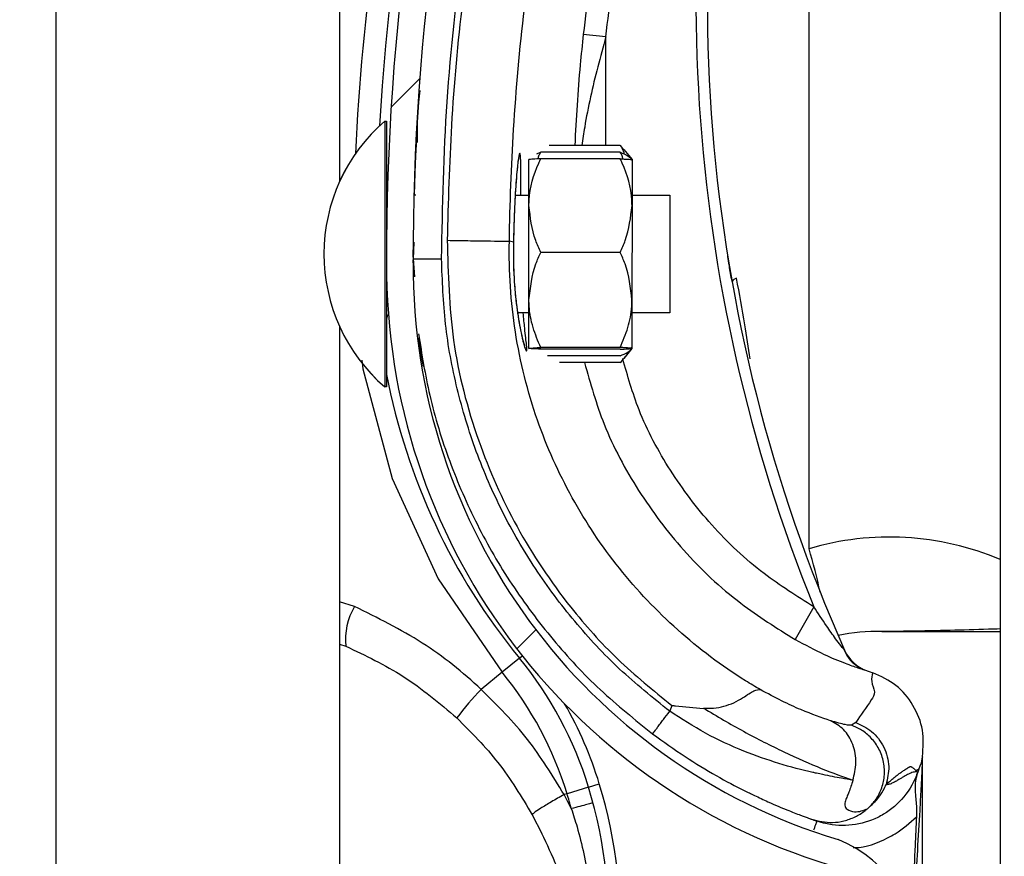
# Model space of a CAD drawing. Header units: inches. Extents: x 170 to 284, y 215 to 248.
# Tile 827 of 1056: x 235.429 to 235.5183, y 223.8136 to 223.8895. Entities that reach past the tile are written whole.
import ezdxf

# ---------------------------------------------------------------- set-up
doc = ezdxf.new("R2010")
doc.units = ezdxf.units.IN
doc.header["$LTSCALE"] = 0.25
doc.header["$MEASUREMENT"] = 0
doc.layers.add('ANNOTATIONS', color=1, linetype='Continuous')
doc.layers.add('RH TOP OF HOOD', color=7, linetype='Continuous')
doc.styles.add('ARIAL', font='arial.ttf', dxfattribs={"height": 0.09375})
doc.dimstyles.new('STANDARD$0', dxfattribs={"dimtxt": 0.09375, "dimasz": 0.09375, "dimexe": 0.03125, "dimexo": 0.046875, "dimgap": 0.09, "dimtad": 0, "dimtih": 1, "dimtoh": 1, "dimdec": 4, "dimzin": 0, "dimdsep": 46, "dimtxsty": 'ARIAL', "dimcen": 0.09, "dimadec": 0, "dimazin": 0, "dimtfac": 1, "dimtdec": 4, "dimtofl": 0, "dimtmove": 0, "dimatfit": 1, "dimfxl": 1, "dimtolj": 1, "dimtzin": 0, "dimarcsym": 0})

# ---------------------------------------------------------------- blocks, each defined once
blk = doc.blocks.new('*D112')
at = {"layer": 'ANNOTATIONS', "color": 0, "lineweight": -2, "transparency": 16777216}
for p, q in [((235.475871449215, 224.1544254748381), (236.9163148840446, 224.1544254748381)), ((236.8850648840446, 224.0606754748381), (236.8850648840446, 222.3404997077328)), ((236.8850648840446, 220.1854637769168), (236.8850648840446, 221.9056395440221)), ((236.1545398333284, 220.0917137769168), (236.9163148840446, 220.0917137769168))]:
    blk.add_line(p, q, dxfattribs=at)
at = {"layer": 'ANNOTATIONS', "color": 0, "transparency": 16777216}
for points in [[(236.8694398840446, 224.0606754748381), (236.9006898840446, 224.0606754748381), (236.8850648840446, 224.1544254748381)], [(236.8694398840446, 220.1854637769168), (236.9006898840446, 220.1854637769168), (236.8850648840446, 220.0917137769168)]]:
    blk.add_solid(points, dxfattribs=at)
at = {"layer": 'defpoints', "color": 0, "transparency": 16777216}
for p in [(235.428996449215, 224.1544254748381), (236.1076648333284, 220.0917137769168), (236.8850648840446, 220.0917137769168)]:
    blk.add_point(p, dxfattribs=at)
at = {"layer": 'ANNOTATIONS', "color": 0, "transparency": 16777216, "insert": (236.8850648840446, 222.1230696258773), "char_height": 0.09375, "attachment_point": 5, "style": 'ARIAL'}
blk.add_mtext('\\A1;OPENING\\PHEIGHT', dxfattribs=at)

msp = doc.modelspace()

# ---------------------------------------------------------------- hatches: boundary and pattern name
at = {"layer": 'RH TOP OF HOOD'}
h = msp.add_hatch(dxfattribs=at)
h.set_pattern_fill('ANSI31', color=256, scale=0.34241245, angle=2.8e-322, style=0)
h.set_pattern_definition([(45, (225.4196035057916, 218.4993357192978), (-0.03026527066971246, 0.03026527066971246), [])])
edge = h.paths.add_edge_path(flags=0)
edge.add_arc((235.4928707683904, 223.7770340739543), 0.001712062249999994, 450.0000000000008, 472.2104203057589)
edge.add_line((235.4922235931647, 223.7786191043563), (235.4913110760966, 223.780853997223))
edge.add_arc((235.4928707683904, 223.7770340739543), 0.004126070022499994, 450, 472.2104203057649, ccw=False)
edge.add_arc((235.4928707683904, 223.7681313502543), 0.01302879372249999, 401.47616737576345, 450, ccw=False)
edge.add_arc((235.4886248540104, 223.7649811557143), 0.01830194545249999, 359.9999999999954, 400.0613730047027, ccw=False)
edge.add_arc((235.4951649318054, 223.7649811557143), 0.01176186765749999, 292.14085769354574, 360, ccw=False)
edge.add_arc((235.4928707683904, 223.7682340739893), 0.01566536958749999, 235.25706803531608, 295.43079980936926, ccw=False)
edge.add_arc((235.4981096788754, 223.7763492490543), 0.02532140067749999, 212.8542481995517, 235.980933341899, ccw=False)
edge.add_arc((235.4899602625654, 223.7699803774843), 0.01504902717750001, 172.1557183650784, 209.3146496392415, ccw=False)
edge.add_arc((235.5023898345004, 223.7686449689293), 0.02754708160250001, 453.30850314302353, 532.9325737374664, ccw=False)
edge.add_arc((235.4991369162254, 223.8047352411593), 0.008748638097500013, 280.9586189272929, 427.9414322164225)
edge.add_arc((235.5189966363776, 223.8670885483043), 0.05672062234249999, 179.5706357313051, 253.00989973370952, ccw=False)
edge.add_arc((235.6773283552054, 223.8682869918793), 0.2150521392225, 163.4260275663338, 180.2060536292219, ccw=False)
edge.add_arc((235.4985548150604, 223.9204364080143), 0.02884824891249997, 465.1588434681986, 521.4137567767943, ccw=False)
edge.add_arc((235.4812287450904, 223.9749827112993), 0.0284373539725, 290.1205938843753, 343.7190675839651)
edge.add_arc((235.4940692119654, 223.9708052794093), 0.01494630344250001, 345.2914408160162, 400.5471921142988)
edge.add_arc((235.4906450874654, 223.9689904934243), 0.0187470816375, 397.9578745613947, 431.4396159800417)
edge.add_arc((235.4928707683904, 223.9738185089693), 0.0134739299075, 433.8775574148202, 472.2736457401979)
edge.add_arc((235.4903026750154, 223.9808379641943), 0.006011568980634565, 474.9825325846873, 495.7175736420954)
edge.add_arc((235.5000956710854, 223.9735788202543), 0.01816498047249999, 500.8992600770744, 539.9999999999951)
edge.add_arc((235.4928707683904, 223.9735788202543), 0.01094007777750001, 539.9999999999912, 630.0000000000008)
edge.add_arc((235.4928707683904, 223.9645048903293), 0.001866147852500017, 270, 285.6422464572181)
edge.add_line((235.4933739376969, 223.9627078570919), (235.4940248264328, 223.9603832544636))
edge.add_arc((235.4928707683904, 223.9645048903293), 0.004280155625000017, 269.9999999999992, 285.6422464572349, ccw=False)
edge.add_arc((235.4928707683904, 223.9735788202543), 0.01335408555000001, 179.9999999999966, 269.9999999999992, ccw=False)
edge.add_arc((235.5000956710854, 223.9735788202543), 0.020578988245, 500.6113583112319, 539.9999999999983, ccw=False)
edge.add_arc((235.4903026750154, 223.9808379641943), 0.008425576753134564, 474.5776671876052, 496.4997109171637, ccw=False)
edge.add_arc((235.4928707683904, 223.9738185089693), 0.01588793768, 433.69030225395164, 472.4705806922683, ccw=False)
edge.add_arc((235.4906450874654, 223.9689904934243), 0.02116108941, 398.1045307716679, 431.5771717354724, ccw=False)
edge.add_arc((235.4940692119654, 223.9708052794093), 0.01736031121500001, 345.18024813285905, 400.3658533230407, ccw=False)
edge.add_arc((235.4812287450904, 223.9749827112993), 0.030851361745, 289.9181572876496, 343.77953759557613, ccw=False)
edge.add_arc((235.4985548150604, 223.9204364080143), 0.02643424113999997, 464.941709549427, 521.3236131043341)
edge.add_arc((235.6773283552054, 223.8682869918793), 0.21263813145, 523.4376684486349, 540.2096895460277)
edge.add_arc((235.5189966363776, 223.8670885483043), 0.05430661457, 539.5566266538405, 613.1145348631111)
edge.add_arc((235.4991369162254, 223.8047352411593), 0.01116264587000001, 280.0610388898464, 428.5290871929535, ccw=False)
edge.add_arc((235.5023898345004, 223.7686449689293), 0.02513307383, 452.9714001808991, 532.9706577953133)
edge.add_arc((235.4899602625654, 223.7699803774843), 0.01263501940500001, 532.0830472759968, 568.9826967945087)
edge.add_arc((235.4981096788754, 223.7763492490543), 0.022907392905, 213.0443063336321, 236.0197152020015)
edge.add_arc((235.4928707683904, 223.7682340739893), 0.01325136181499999, 235.1922404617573, 295.7352497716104)
edge.add_arc((235.4951649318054, 223.7649811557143), 0.009347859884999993, 291.7225241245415, 360)
edge.add_arc((235.4886248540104, 223.7649811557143), 0.01588793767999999, 359.9999999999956, 399.9521788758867)
edge.add_arc((235.4928707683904, 223.7681313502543), 0.01061478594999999, 401.6345013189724, 450.0000000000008)

# ---------------------------------------------------------------- linework, layer by layer
for p, q in [((235.5179170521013, 224.3444764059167), (235.5179170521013, 220.0917137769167)), ((235.4323139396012, 220.0917137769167), (235.4323139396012, 224.2497177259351)), ((235.4579948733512, 224.0671649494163), (235.4579948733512, 223.874791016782)), ((235.5005924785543, 223.8415167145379), (235.5005924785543, 223.9069374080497)), ((235.4821542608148, 223.8879537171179), (235.4801128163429, 223.8881739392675)), ((235.482151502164, 223.8781019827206), (235.4821542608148, 223.8879537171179)), ((235.462109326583, 223.8803095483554), (235.4621041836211, 223.8578195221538)), ((235.4621077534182, 223.8803095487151), (235.462109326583, 223.8803095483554)), ((235.462109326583, 223.8803095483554), (235.4622805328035, 223.8803095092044)), ((235.4622805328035, 223.8803095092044), (235.462277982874, 223.8691587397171)), ((235.4649657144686, 223.8783728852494), (235.4649658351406, 223.8783751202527)), ((235.4834667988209, 223.8781016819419), (235.4770317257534, 223.878103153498)), ((235.4834667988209, 223.8781016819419), (235.4837716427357, 223.8777125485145)), ((235.483794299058, 223.8777308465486), (235.4845365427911, 223.8768118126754)), ((235.4751877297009, 223.872644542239), (235.4751886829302, 223.8768129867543)), ((235.4762588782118, 223.8774966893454), (235.4758719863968, 223.8773104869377)), ((235.4834665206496, 223.8768852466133), (235.4762587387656, 223.8768868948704)), ((235.4834666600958, 223.8774950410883), (235.4762588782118, 223.8774966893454)), ((235.4845365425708, 223.8768108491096), (235.4845355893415, 223.8726424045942)), ((235.4647567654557, 223.8736062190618), (235.4649279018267, 223.8736061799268)), ((235.4739452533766, 223.8736041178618), (235.4751879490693, 223.8736038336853)), ((235.4845358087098, 223.8736016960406), (235.4879599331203, 223.8736009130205)), ((235.4879599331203, 223.8736009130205), (235.4879576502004, 223.8636177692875)), ((235.4751857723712, 223.8640851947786), (235.4751877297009, 223.872644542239)), ((235.4845355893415, 223.8726424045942), (235.4845336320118, 223.8640830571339)), ((235.4647528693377, 223.8693278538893), (235.4646907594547, 223.8678096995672)), ((235.4646974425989, 223.8679730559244), (235.464701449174, 223.8693302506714)), ((235.4737868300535, 223.8693187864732), (235.4734166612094, 223.8694232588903)), ((235.4737868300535, 223.8693187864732), (235.4737869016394, 223.8693186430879)), ((235.4834645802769, 223.8684000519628), (235.4762567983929, 223.8684017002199)), ((235.4646907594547, 223.8678096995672), (235.4647921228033, 223.8661664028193)), ((235.4646959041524, 223.867451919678), (235.4646967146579, 223.8677264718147)), ((235.4622774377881, 223.8667750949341), (235.4622753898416, 223.8578194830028)), ((235.4751847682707, 223.8596942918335), (235.4751857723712, 223.8640851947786)), ((235.4845336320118, 223.8640830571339), (235.4845326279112, 223.8596921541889)), ((235.4879576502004, 223.8636177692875), (235.4879574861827, 223.8629005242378)), ((235.4751855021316, 223.8629034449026), (235.4741646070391, 223.8629036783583)), ((235.4879574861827, 223.8629005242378), (235.4845333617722, 223.8629013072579)), ((235.4579948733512, 223.8617174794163), (235.4579948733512, 223.669343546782)), ((235.4834625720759, 223.8596182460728), (235.4762547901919, 223.8596198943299)), ((235.4834626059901, 223.8597665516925), (235.476254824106, 223.8597681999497)), ((235.4834624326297, 223.8590084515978), (235.4768543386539, 223.8590099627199)), ((235.4845326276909, 223.8596911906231), (235.4837899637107, 223.8587724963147)), ((235.4834622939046, 223.8584018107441), (235.4779448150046, 223.8584030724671)), ((235.4621041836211, 223.8578195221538), (235.4621038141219, 223.8562037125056)), ((235.4622753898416, 223.8578194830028), (235.4622750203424, 223.8562036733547)), ((235.4621038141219, 223.8562037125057), (235.4621022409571, 223.8562037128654)), ((235.4622750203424, 223.8562036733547), (235.4621038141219, 223.8562037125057)), ((235.4593588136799, 223.8362745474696), (235.4579948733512, 223.836709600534)), ((235.5010251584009, 223.8362540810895), (235.4993421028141, 223.8332744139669)), ((235.4579948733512, 223.8328457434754), (235.4585634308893, 223.8326720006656)), ((235.4743255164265, 223.8315948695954), (235.472752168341, 223.8303065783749)), ((235.4743255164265, 223.8315948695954), (235.4745845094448, 223.8318069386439)), ((235.5056162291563, 223.8305305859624), (235.5060348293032, 223.83038359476)), ((235.5060348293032, 223.83038359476), (235.5063668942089, 223.8302598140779)), ((235.472752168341, 223.8303065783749), (235.470855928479, 223.8287538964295)), ((235.4881326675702, 223.8273005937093), (235.4879502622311, 223.8267717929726)), ((235.5048214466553, 223.8257633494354), (235.5044359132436, 223.8255012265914)), ((235.5108807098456, 223.8226423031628), (235.5108807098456, 223.8226642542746)), ((235.5105511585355, 223.8215305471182), (235.5104548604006, 223.8212513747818)), ((235.5108807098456, 223.7696883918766), (235.5108807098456, 223.8221105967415)), ((235.4805866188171, 223.8198835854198), (235.4786414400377, 223.8192907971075)), ((235.4805866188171, 223.8198835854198), (235.4815692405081, 223.8201830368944)), ((235.4786414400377, 223.8192907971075), (235.4783757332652, 223.8192098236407)), ((235.4790297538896, 223.8179341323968), (235.4783757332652, 223.8192098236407)), ((235.4754854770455, 223.8173848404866), (235.4763567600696, 223.8156799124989)), ((235.5008114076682, 223.8169756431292), (235.5009782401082, 223.8169163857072)), ((235.5010567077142, 223.816888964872), (235.5013074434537, 223.8168014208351))]:
    msp.add_line(p, q, dxfattribs=at)
at = {"layer": 'RH TOP OF HOOD', "flags": 128}
msp.add_lwpolyline([(235.4600373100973, 223.8586325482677), (235.4601103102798, 223.8578375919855), (235.4627685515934, 223.8478826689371), (235.4669411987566, 223.8387984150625), (235.4727521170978, 223.8303066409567), (235.472752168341, 223.8303065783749), (235.472752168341, 223.8303065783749)], dxfattribs=at)
at = {"layer": 'RH TOP OF HOOD'}
for centre, radius, start, end in [((235.6772931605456, 223.8669035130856), 0.21606225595, 161.092978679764, 176.5593061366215), ((235.6773283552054, 223.8682869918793), 0.2150521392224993, 163.4260275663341, 180.2060536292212), ((235.6773283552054, 223.8682869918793), 0.2126381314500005, 163.4376684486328, 180.2096895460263), ((235.6368884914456, 223.8911976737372), 0.1465525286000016, 165.3406183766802, 202.0185750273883), ((235.6368884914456, 223.8911976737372), 0.1455252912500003, 165.3544246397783, 203.870550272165), ((235.6772931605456, 223.8669035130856), 0.2180957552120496, 167.1792232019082, 177.2529346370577), ((235.4725244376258, 223.8682542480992), 0.01593228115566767, 130.8294767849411, 229.1443187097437), ((235.4725260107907, 223.8682542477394), 0.01593228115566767, 130.8294767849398, 229.1443187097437), ((235.4628269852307, 223.8741545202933), 0.0005478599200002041, 179.9868977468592, 209.2820731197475), ((235.5189966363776, 223.8670885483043), 0.05672062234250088, 179.5706357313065, 253.009899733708), ((235.5189966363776, 223.8670885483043), 0.05430661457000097, 179.5566266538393, 253.114534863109), ((235.4940877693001, 223.8655191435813), 0.0005320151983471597, 98.82251519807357, 154.8284159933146), ((235.4628242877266, 223.8623584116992), 0.0005478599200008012, 134.565104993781, 179.98689774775), ((235.5190986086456, 223.8682560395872), 0.05786770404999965, 190.8936622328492, 219.3113539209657), ((235.5078891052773, 223.8168941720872), 0.02568093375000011, 67.01549504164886, 106.5066258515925), ((235.4443704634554, 223.8249947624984), 0.05859940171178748, 12.39253662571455, 16.37646921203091), ((235.4646553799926, 223.8332160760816), 0.006116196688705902, 149.9959646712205, 185.1035778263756), ((235.5067717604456, 223.8168941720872), 0.01712062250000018, 88.6104970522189, 101.9466001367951), ((235.5071993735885, 223.834523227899), 0.0005136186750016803, 268.6104970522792, 270.0142555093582), ((235.5069423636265, 223.8336933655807), 0.003424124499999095, 203.8705502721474, 250.6224115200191), ((235.4478325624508, 223.8099018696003), 0.03424124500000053, 16.94846748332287, 39.31135392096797), ((235.4478325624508, 223.8099018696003), 0.03220774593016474, 16.9484674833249, 39.31135392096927), ((235.4872691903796, 223.8125540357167), 0.02306145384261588, 135.3749046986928, 143.8386130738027), ((235.4478325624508, 223.8099018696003), 0.03526848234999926, 16.94846748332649, 29.83866096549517), ((235.4393165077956, 223.8073066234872), 0.04314396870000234, 355.771303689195, 16.94846748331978), ((235.4393165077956, 223.8073066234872), 0.04417120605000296, 355.7713036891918, 16.94846748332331), ((235.4393165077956, 223.8073066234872), 0.04111046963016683, 14.9804964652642, 16.94846748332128), ((235.4991369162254, 223.8047352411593), 0.01116264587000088, 280.0610388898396, 68.52908719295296)]:
    msp.add_arc(centre, radius, start, end, dxfattribs=at)
for points, knots in [([(235.4877024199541, 223.9251089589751), (235.4872743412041, 223.9236796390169), (235.4856894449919, 223.9183878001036), (235.4833942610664, 223.9090897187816), (235.4813276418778, 223.8981803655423), (235.4804763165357, 223.89116806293), (235.4801128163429, 223.8881739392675)], [0, 0, 0, 0, 0.1185397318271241, 0.4388752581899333, 0.7604101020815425, 1, 1, 1, 1]), ([(235.4672588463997, 223.8678154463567), (235.4673576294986, 223.8725708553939), (235.4675557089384, 223.8821063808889), (235.4691652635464, 223.8964153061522), (235.4716220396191, 223.9107248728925), (235.4741193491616, 223.9201287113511), (235.4753710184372, 223.9248419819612)], [0, 0, 0, 0, 0.2468628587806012, 0.4950083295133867, 0.74689458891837, 1, 1, 1, 1]), ([(235.4757838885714, 223.92435366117), (235.4748098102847, 223.9207234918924), (235.472858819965, 223.9134525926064), (235.4706805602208, 223.9023718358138), (235.469069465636, 223.8911892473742), (235.4680587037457, 223.8802205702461), (235.4678640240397, 223.8729727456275), (235.4677705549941, 223.8694929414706)], [0, 0, 0, 0, 0.2027568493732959, 0.4061035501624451, 0.6088604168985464, 0.8122072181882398, 1, 1, 1, 1]), ([(235.4821542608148, 223.8879537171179), (235.4825139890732, 223.8909168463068), (235.4833546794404, 223.897841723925), (235.4853985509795, 223.9086383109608), (235.4876688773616, 223.917840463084), (235.4892416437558, 223.9230918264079), (235.4896652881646, 223.9245063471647)], [0, 0, 0, 0, 0.2395900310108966, 0.5599255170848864, 0.8814604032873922, 0.9999999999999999, 0.9999999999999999, 0.9999999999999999, 0.9999999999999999]), ([(235.4734166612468, 223.8694232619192), (235.4734166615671, 223.8694232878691), (235.473458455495, 223.8728096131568), (235.4737215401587, 223.8798563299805), (235.4746734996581, 223.8905295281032), (235.4762481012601, 223.9014055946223), (235.4783665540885, 223.9121929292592), (235.480264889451, 223.9192679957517), (235.4812140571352, 223.9228055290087)], [0, 0, 0, 0, 1.439079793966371e-06, 0.1877923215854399, 0.3908439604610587, 0.5938956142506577, 0.7969478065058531, 1, 1, 1, 1]), ([(235.4801128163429, 223.8881739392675), (235.480015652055, 223.8872561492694), (235.4796607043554, 223.8839034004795), (235.4794749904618, 223.880543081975), (235.4793401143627, 223.8781026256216)], [0, 0, 0, 0, 0.2737425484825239, 0.9999999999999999, 0.9999999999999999, 0.9999999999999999, 0.9999999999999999]), ([(235.4821542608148, 223.8879537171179), (235.4819071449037, 223.8870447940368), (235.4811694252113, 223.8843313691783), (235.4804111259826, 223.8810373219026), (235.4800716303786, 223.878656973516), (235.4799925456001, 223.8781024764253)], [0, 0, 0, 0, 0.2786878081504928, 0.8319718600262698, 1, 1, 1, 1]), ([(235.4650646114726, 223.8783778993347), (235.4650702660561, 223.8795975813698), (235.4650775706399, 223.8811731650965), (235.4652718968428, 223.8827346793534), (235.4653157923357, 223.8830874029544)], [0, 0, 0, 0, 0.7741143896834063, 1, 1, 1, 1]), ([(235.4649657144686, 223.8783728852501), (235.4649604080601, 223.8782758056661), (235.4649550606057, 223.8781779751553), (235.4649171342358, 223.87742669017), (235.4648605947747, 223.8763258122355), (235.464799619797, 223.8745121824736), (235.4647691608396, 223.8736062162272)], [0, 0, 0, 0, 0.330770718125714, 0.3333292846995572, 0.6669765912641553, 1, 1, 1, 1]), ([(235.4838534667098, 223.8773086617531), (235.4837985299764, 223.877489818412), (235.483715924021, 223.8777622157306), (235.4835293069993, 223.8780165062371), (235.4834667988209, 223.8781016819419)], [0, 0, 0, 0, 0.6650456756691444, 1, 1, 1, 1]), ([(235.4744506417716, 223.8736040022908), (235.4744535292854, 223.873923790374), (235.4744643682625, 223.8751241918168), (235.4744594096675, 223.8765156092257), (235.474412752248, 223.8773750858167), (235.4743241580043, 223.8774625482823), (235.4741976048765, 223.8768118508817), (235.4740291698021, 223.8750895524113), (235.473866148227, 223.8725334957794), (235.4738138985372, 223.8704158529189), (235.4737868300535, 223.8693187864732)], [0, 0, 0, 0, 0.05114929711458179, 0.1920011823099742, 0.3334894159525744, 0.422421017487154, 0.5646212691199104, 0.7065362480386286, 0.8479681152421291, 1, 1, 1, 1]), ([(235.4742490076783, 223.8769457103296), (235.4742491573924, 223.8769462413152), (235.474256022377, 223.8769705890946), (235.4742244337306, 223.8768336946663), (235.4741798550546, 223.8765184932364), (235.4741325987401, 223.8760554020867), (235.474108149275, 223.8758158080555)], [0, 0, 0, 0, 0.005301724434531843, 0.2431048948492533, 0.6083977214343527, 1, 1, 1, 1]), ([(235.4751877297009, 223.872644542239), (235.4751911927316, 223.8728124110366), (235.4752182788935, 223.8741254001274), (235.4756499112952, 223.8755650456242), (235.4761994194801, 223.8767581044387), (235.4762587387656, 223.8768868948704)], [0, 0, 0, 0, 0.1156468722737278, 0.904534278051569, 1, 1, 1, 1]), ([(235.4762587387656, 223.8768868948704), (235.476006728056, 223.8768766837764), (235.4754967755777, 223.8768560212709), (235.4752122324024, 223.8768307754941), (235.4751930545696, 223.876816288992), (235.4751886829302, 223.8768129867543)], [0, 0, 0, 0, 0.4299704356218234, 0.8700602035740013, 0.9999999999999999, 0.9999999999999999, 0.9999999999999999, 0.9999999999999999]), ([(235.4760039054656, 223.8768754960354), (235.4760265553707, 223.8769669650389), (235.4760796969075, 223.8771815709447), (235.476193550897, 223.8773818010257), (235.4762588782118, 223.8774966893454)], [0, 0, 0, 0, 0.4262184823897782, 1, 1, 1, 1]), ([(235.4845355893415, 223.8726424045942), (235.4845322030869, 223.8728102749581), (235.4845057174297, 223.8741232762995), (235.484074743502, 223.875563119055), (235.4835257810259, 223.8767564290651), (235.4834665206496, 223.8768852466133)], [0, 0, 0, 0, 0.1156468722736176, 0.9045342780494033, 0.9999999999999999, 0.9999999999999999, 0.9999999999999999, 0.9999999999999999]), ([(235.4834665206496, 223.8768852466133), (235.4837185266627, 223.876874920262), (235.4842284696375, 223.8768540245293), (235.4845130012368, 223.876828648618), (235.4845321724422, 223.8768141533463), (235.4845365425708, 223.8768108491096)], [0, 0, 0, 0, 0.4299704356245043, 0.8700602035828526, 0.9999999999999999, 0.9999999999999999, 0.9999999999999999, 0.9999999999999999]), ([(235.4837213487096, 223.8768737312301), (235.4836987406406, 223.8769652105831), (235.4836456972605, 223.8771798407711), (235.4835319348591, 223.8773801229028), (235.4834666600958, 223.8774950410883)], [0, 0, 0, 0, 0.4262184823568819, 1, 1, 1, 1]), ([(235.4834666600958, 223.8774950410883), (235.4837186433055, 223.8773849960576), (235.4842285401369, 223.877162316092), (235.4845130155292, 223.8768911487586), (235.4845321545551, 223.8767359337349), (235.4845365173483, 223.8767005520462)], [0, 0, 0, 0, 0.4299704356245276, 0.8700602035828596, 1, 1, 1, 1]), ([(235.474108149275, 223.8758158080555), (235.4741034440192, 223.8757722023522), (235.474068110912, 223.8754447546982), (235.473995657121, 223.8745044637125), (235.4739036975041, 223.8730092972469), (235.4738306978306, 223.8712329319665), (235.4737956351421, 223.8699630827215), (235.4737876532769, 223.8693133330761), (235.4737876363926, 223.8693119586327)], [0, 0, 0, 0, 0.03583539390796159, 0.2690981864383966, 0.5116419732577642, 0.7561140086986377, 0.9994840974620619, 1, 1, 1, 1]), ([(235.4762567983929, 223.8684017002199), (235.4760939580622, 223.8687600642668), (235.4754778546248, 223.8701159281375), (235.4753107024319, 223.8715727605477), (235.4751877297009, 223.872644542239)], [0, 0, 0, 0, 0.2643068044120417, 1, 1, 1, 1]), ([(235.4834645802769, 223.8684000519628), (235.4836275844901, 223.8687583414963), (235.484244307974, 223.8701139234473), (235.4844121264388, 223.8715706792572), (235.4845355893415, 223.8726424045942)], [0, 0, 0, 0, 0.2643068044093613, 1, 1, 1, 1]), ([(235.4677701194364, 223.8694929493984), (235.4678528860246, 223.8664556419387), (235.4680211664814, 223.8602802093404), (235.4703106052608, 223.8514932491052), (235.4739249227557, 223.8433266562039), (235.4783397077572, 223.8367466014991), (235.4831487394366, 223.8313619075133), (235.486462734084, 223.8286613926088), (235.4881326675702, 223.8273005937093)], [0, 0, 0, 0, 0.1870908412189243, 0.3803918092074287, 0.5558755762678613, 0.7364481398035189, 0.8671952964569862, 1, 1, 1, 1]), ([(235.4677701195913, 223.8694929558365), (235.4684942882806, 223.8694815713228), (235.4699426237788, 223.8694588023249), (235.4717837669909, 223.8694308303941), (235.4730987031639, 223.8694148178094), (235.4733106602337, 223.8694204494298), (235.4734166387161, 223.8694232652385)], [0, 0, 0, 0, 0.2500007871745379, 0.5000009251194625, 0.7500005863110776, 1, 1, 1, 1]), ([(235.4961599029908, 223.8287326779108), (235.495718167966, 223.8289953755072), (235.4930706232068, 223.8305698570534), (235.488545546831, 223.8340012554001), (235.4832144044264, 223.8396025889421), (235.4789261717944, 223.8460424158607), (235.4756768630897, 223.8532684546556), (235.4737172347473, 223.8611432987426), (235.4733464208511, 223.8666712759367), (235.4734166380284, 223.8694232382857), (235.4734166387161, 223.8694232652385)], [0, 0, 0, 0, 0.03155846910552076, 0.1891461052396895, 0.34673388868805, 0.5043277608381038, 0.6619226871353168, 0.8309600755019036, 0.9999983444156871, 1, 1, 1, 1]), ([(235.4737882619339, 223.8693097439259), (235.4737869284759, 223.8692673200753), (235.4737660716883, 223.8686037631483), (235.4737713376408, 223.8672721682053), (235.4738652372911, 223.8654486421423), (235.4739845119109, 223.8641442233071), (235.474071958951, 223.8635493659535), (235.4740887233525, 223.8634353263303)], [0, 0, 0, 0, 0.02096907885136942, 0.3279800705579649, 0.6261032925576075, 0.928320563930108, 1, 1, 1, 1]), ([(235.4737869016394, 223.8693186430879), (235.4737791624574, 223.8688636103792), (235.4737547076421, 223.8674257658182), (235.4738774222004, 223.8650155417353), (235.474193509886, 223.8624740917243), (235.4745765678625, 223.8605468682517), (235.4748587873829, 223.8595629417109), (235.4750039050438, 223.8593270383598), (235.4749921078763, 223.8598851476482), (235.4748342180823, 223.8611367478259), (235.4747148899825, 223.8624235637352), (235.4746703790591, 223.8629035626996)], [0, 0, 0, 0, 0.05799721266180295, 0.1832636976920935, 0.306412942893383, 0.4347166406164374, 0.5675677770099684, 0.6609498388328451, 0.792266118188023, 0.9225125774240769, 1, 1, 1, 1]), ([(235.4751857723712, 223.8640851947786), (235.4753138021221, 223.8651963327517), (235.4754845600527, 223.8666782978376), (235.4761022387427, 223.8680567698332), (235.4762567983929, 223.8684017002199)], [0, 0, 0, 0, 0.7497733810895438, 0.9999999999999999, 0.9999999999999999, 0.9999999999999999, 0.9999999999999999]), ([(235.4845336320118, 223.8640830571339), (235.4844061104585, 223.8651942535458), (235.4842360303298, 223.8666762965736), (235.4836189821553, 223.8680550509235), (235.4834645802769, 223.8684000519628)], [0, 0, 0, 0, 0.7497733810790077, 1, 1, 1, 1]), ([(235.4936062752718, 223.8657454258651), (235.4935204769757, 223.8662376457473), (235.493358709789, 223.867165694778), (235.4932206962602, 223.8680205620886), (235.493212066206, 223.8680742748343), (235.4932087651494, 223.8680948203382)], [0, 0, 0, 0, 0.4108597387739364, 0.7746496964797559, 1, 1, 1, 1]), ([(235.4646907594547, 223.8678096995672), (235.4647250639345, 223.8678097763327), (235.464777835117, 223.8678098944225), (235.4650980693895, 223.8678106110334), (235.465429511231, 223.8678113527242), (235.4658409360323, 223.8678122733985), (235.4664388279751, 223.8678136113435), (235.4669357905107, 223.8678147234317), (235.4672588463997, 223.8678154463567)], [0, 0, 0, 0, 0.2394568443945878, 0.3683606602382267, 0.5000000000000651, 0.631639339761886, 0.7605431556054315, 1, 1, 1, 1]), ([(235.4879502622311, 223.8267717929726), (235.4864056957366, 223.8280133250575), (235.4833140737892, 223.8304983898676), (235.479256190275, 223.8348710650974), (235.4756823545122, 223.8396470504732), (235.4726939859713, 223.8448211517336), (235.4703033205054, 223.8502964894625), (235.4685805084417, 223.8560125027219), (235.4674751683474, 223.8618751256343), (235.4673308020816, 223.865839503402), (235.4672588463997, 223.8678154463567)], [0, 0, 0, 0, 0.1247413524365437, 0.2496837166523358, 0.3746881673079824, 0.4999855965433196, 0.6253465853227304, 0.7503062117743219, 0.8755465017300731, 1, 1, 1, 1]), ([(235.4952423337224, 223.8587292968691), (235.4950950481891, 223.8597685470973), (235.4947454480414, 223.86223533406), (235.4942771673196, 223.864648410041), (235.4940061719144, 223.8660448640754)], [0, 0, 0, 0, 0.4212971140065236, 1, 1, 1, 1]), ([(235.4740887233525, 223.8634353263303), (235.4741412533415, 223.8630474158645), (235.4742641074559, 223.8621401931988), (235.4744843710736, 223.8610380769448), (235.4746659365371, 223.8602658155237), (235.4747813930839, 223.8598965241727), (235.4747841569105, 223.8598894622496), (235.4747849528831, 223.8598874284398)], [0, 0, 0, 0, 0.1981000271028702, 0.4633049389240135, 0.7305309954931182, 0.922393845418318, 1, 1, 1, 1]), ([(235.476254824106, 223.8597681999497), (235.4760029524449, 223.8603660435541), (235.4754932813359, 223.8615758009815), (235.4752090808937, 223.8630493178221), (235.4751900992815, 223.8638928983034), (235.4751857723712, 223.8640851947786)], [0, 0, 0, 0, 0.4299704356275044, 0.870060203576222, 0.9999999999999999, 0.9999999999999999, 0.9999999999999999, 0.9999999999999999]), ([(235.4834626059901, 223.8597665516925), (235.4837147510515, 223.8603642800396), (235.4842249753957, 223.86157380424), (235.4845098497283, 223.863047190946), (235.4845292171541, 223.8638907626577), (235.4845336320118, 223.8640830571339)], [0, 0, 0, 0, 0.4299704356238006, 0.8700602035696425, 1, 1, 1, 1]), ([(235.4651774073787, 223.8610188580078), (235.465470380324, 223.8591491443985), (235.4660867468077, 223.8552155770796), (235.4679039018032, 223.8494056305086), (235.4703973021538, 223.8436501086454), (235.4735435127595, 223.8382191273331), (235.4772934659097, 223.8332047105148), (235.4815537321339, 223.8286231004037), (235.4847918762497, 223.8260183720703), (235.4864081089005, 223.8247182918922)], [0, 0, 0, 0, 0.1313887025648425, 0.2764200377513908, 0.4215581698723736, 0.5666389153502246, 0.7114924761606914, 0.8559992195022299, 1, 1, 1, 1]), ([(235.4656215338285, 223.85806080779), (235.4656237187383, 223.8580500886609), (235.4656323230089, 223.8580078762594), (235.4654813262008, 223.8587501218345), (235.4652916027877, 223.8600438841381), (235.4652074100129, 223.8606180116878)], [0, 0, 0, 0, 0.1591842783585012, 0.6268746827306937, 1, 1, 1, 1]), ([(235.4656213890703, 223.8580607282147), (235.4656235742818, 223.8580500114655), (235.4656321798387, 223.8580078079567), (235.4654812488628, 223.8587494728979), (235.4652916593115, 223.8600422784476), (235.4652075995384, 223.860615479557)], [0, 0, 0, 0, 0.1592756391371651, 0.6272415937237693, 1, 1, 1, 1]), ([(235.465621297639, 223.8580606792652), (235.4656234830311, 223.8580499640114), (235.4656320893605, 223.8580077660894), (235.4654812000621, 223.8587490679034), (235.46529169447, 223.8600412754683), (235.4652077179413, 223.8606138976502)], [0, 0, 0, 0, 0.1593327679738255, 0.6274710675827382, 1, 1, 1, 1]), ([(235.4656212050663, 223.8580606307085), (235.4656233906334, 223.8580499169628), (235.4656319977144, 223.8580077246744), (235.4654811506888, 223.8587486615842), (235.4652917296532, 223.8600402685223), (235.4652078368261, 223.8606123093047)], [0, 0, 0, 0, 0.1593901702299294, 0.627701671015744, 1, 1, 1, 1]), ([(235.4751847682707, 223.8596942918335), (235.4753125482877, 223.8597133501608), (235.475482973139, 223.8597387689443), (235.4761003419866, 223.8597623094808), (235.476254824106, 223.8597681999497)], [0, 0, 0, 0, 0.7497733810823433, 1, 1, 1, 1]), ([(235.4762547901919, 223.8596198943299), (235.4760027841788, 223.8596302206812), (235.475492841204, 223.8596511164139), (235.4752083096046, 223.8596764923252), (235.4751891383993, 223.8596909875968), (235.4751847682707, 223.8596942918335)], [0, 0, 0, 0, 0.4299704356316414, 0.870060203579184, 0.9999999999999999, 0.9999999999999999, 0.9999999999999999, 0.9999999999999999]), ([(235.4834622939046, 223.8584018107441), (235.4837449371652, 223.8586905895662), (235.4840557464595, 223.8590081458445), (235.4841781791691, 223.8593454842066), (235.4841892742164, 223.8593760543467)], [0, 0, 0, 0, 0.9093784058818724, 1, 1, 1, 1]), ([(235.4834624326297, 223.8590084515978), (235.4837144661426, 223.8591183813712), (235.4842244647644, 223.8593408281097), (235.4845090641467, 223.8596118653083), (235.4845282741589, 223.8597670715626), (235.4845326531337, 223.8598024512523)], [0, 0, 0, 0, 0.4299704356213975, 0.8700602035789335, 1, 1, 1, 1]), ([(235.4834625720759, 223.8596182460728), (235.4837145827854, 223.8596284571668), (235.4842245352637, 223.8596491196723), (235.4845090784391, 223.859674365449), (235.4845282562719, 223.8596888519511), (235.4845326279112, 223.8596921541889)], [0, 0, 0, 0, 0.4299704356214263, 0.8700602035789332, 1, 1, 1, 1]), ([(235.4845326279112, 223.8596921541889), (235.4844048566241, 223.8597112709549), (235.484234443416, 223.8597367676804), (235.4836170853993, 223.8597605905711), (235.4834626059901, 223.8597665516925)], [0, 0, 0, 0, 0.7497733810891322, 0.9999999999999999, 0.9999999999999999, 0.9999999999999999, 0.9999999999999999]), ([(235.4802228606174, 223.8584025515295), (235.4807577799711, 223.8565152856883), (235.481909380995, 223.8524522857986), (235.4849934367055, 223.8467051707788), (235.4891407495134, 223.8411961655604), (235.4939725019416, 223.8366229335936), (235.497662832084, 223.8343216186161), (235.4993421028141, 223.8332744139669)], [0, 0, 0, 0, 0.1810254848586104, 0.3897206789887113, 0.598415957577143, 0.8172607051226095, 1, 1, 1, 1]), ([(235.5010251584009, 223.8362540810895), (235.4994889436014, 223.8372121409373), (235.4961130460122, 223.8393175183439), (235.4916918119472, 223.8435007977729), (235.4879016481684, 223.8485419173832), (235.4851478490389, 223.8536442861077), (235.4841348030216, 223.857195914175), (235.4836891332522, 223.8587583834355)], [0, 0, 0, 0, 0.1859244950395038, 0.408577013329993, 0.6208996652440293, 0.8332222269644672, 1, 1, 1, 1]), ([(235.470855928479, 223.8287538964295), (235.4708559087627, 223.8287539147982), (235.4691947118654, 223.8303015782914), (235.465569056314, 223.8332221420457), (235.4614515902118, 223.835245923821), (235.4593588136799, 223.8362745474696)], [0, 0, 0, 0, 5.836249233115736e-06, 0.4917349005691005, 1, 1, 1, 1]), ([(235.5037223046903, 223.83242341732), (235.5037185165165, 223.8324279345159), (235.5036508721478, 223.8325085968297), (235.5034090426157, 223.8328136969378), (235.5028892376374, 223.8335032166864), (235.502047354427, 223.8346805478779), (235.501406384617, 223.8356672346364), (235.5010251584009, 223.8362540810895)], [0, 0, 0, 0, 0.005253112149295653, 0.09380336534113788, 0.2660256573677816, 0.5634579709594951, 1, 1, 1, 1]), ([(235.5179170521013, 223.8342406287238), (235.5175664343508, 223.8342287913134), (235.5160064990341, 223.834176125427), (235.5137494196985, 223.8341090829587), (235.5113617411, 223.8340544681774), (235.5098071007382, 223.8340297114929), (235.508809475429, 223.8340187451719), (235.5081758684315, 223.8340139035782), (235.5077759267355, 223.834011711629), (235.5075241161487, 223.8340106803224), (235.5073506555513, 223.8340101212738), (235.5072420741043, 223.8340098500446), (235.5071927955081, 223.8340097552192), (235.5071886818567, 223.8340097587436), (235.5071869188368, 223.834009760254)], [0, 0, 0, 0, 0.09048385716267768, 0.4025722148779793, 0.6140598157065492, 0.7523489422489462, 0.8411803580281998, 0.8978729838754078, 0.9340902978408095, 0.9574251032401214, 0.9727591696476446, 0.9884414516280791, 0.995046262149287, 1, 1, 1, 1]), ([(235.5071995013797, 223.83400960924), (235.5072010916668, 223.8340096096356), (235.5072048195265, 223.8340096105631), (235.50725523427, 223.8340096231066), (235.5073657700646, 223.8340096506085), (235.5075419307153, 223.8340096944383), (235.5077987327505, 223.8340097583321), (235.5082066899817, 223.8340098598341), (235.5088529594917, 223.8340100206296), (235.5098695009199, 223.8340102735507), (235.511449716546, 223.8340106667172), (235.5138623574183, 223.8340112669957), (235.5160935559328, 223.8340118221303), (235.5176071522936, 223.8340121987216), (235.5179170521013, 223.8340122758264)], [0, 0, 0, 0, 0.004737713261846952, 0.01110587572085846, 0.02657793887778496, 0.04194739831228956, 0.06549174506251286, 0.1021665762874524, 0.159676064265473, 0.2498373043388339, 0.3901314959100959, 0.6042895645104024, 0.9189806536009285, 1, 1, 1, 1]), ([(235.4993421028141, 223.8332744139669), (235.5002181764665, 223.8328062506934), (235.5017588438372, 223.8319829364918), (235.5037419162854, 223.8311585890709), (235.5049897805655, 223.8307129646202), (235.5054620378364, 223.8305721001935), (235.5055964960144, 223.830537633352), (235.5055965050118, 223.8305376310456)], [0, 0, 0, 0, 0.3699466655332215, 0.6505899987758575, 0.8492685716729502, 0.9999899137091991, 1, 1, 1, 1]), ([(235.4585634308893, 223.8326720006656), (235.4603467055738, 223.8318297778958), (235.4639754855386, 223.830115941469), (235.4670743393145, 223.8274947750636), (235.468650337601, 223.8261617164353)], [0, 0, 0, 0, 0.491425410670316, 1, 1, 1, 1]), ([(235.503722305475, 223.8324234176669), (235.5038770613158, 223.8321074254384), (235.5041465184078, 223.8315572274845), (235.5048109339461, 223.8309108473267), (235.5053181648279, 223.8306700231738), (235.5055965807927, 223.8305378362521)], [0, 0, 0, 0, 0.3783552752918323, 0.6587829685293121, 1, 1, 1, 1]), ([(235.5038111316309, 223.832307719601), (235.5038085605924, 223.8323110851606), (235.503802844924, 223.8323185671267), (235.5037744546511, 223.8323558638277), (235.5037588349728, 223.8323763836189)], [0, 0, 0, 0, 0.4498228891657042, 1, 1, 1, 1]), ([(235.5063701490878, 223.8302679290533), (235.5062962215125, 223.8300134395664), (235.5061483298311, 223.8295043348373), (235.5066796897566, 223.8284813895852), (235.505948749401, 223.8273336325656), (235.5053045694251, 223.8264363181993), (235.5048214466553, 223.8257633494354)], [0, 0, 0, 0, 0.1666800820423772, 0.3334425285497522, 0.5000945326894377, 1, 1, 1, 1]), ([(235.5108807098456, 223.8226642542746), (235.5109409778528, 223.8234704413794), (235.5110614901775, 223.8250824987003), (235.5101197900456, 223.8273524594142), (235.5085795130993, 223.8292677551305), (235.5071067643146, 223.8299344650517), (235.506370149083, 223.8302679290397)], [0, 0, 0, 0, 0.2500474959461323, 0.4999967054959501, 0.7499165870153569, 0.9999999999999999, 0.9999999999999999, 0.9999999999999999, 0.9999999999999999]), ([(235.4783757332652, 223.8192098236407), (235.4773296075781, 223.8209292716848), (235.4752098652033, 223.8244133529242), (235.4723197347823, 223.8272945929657), (235.470855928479, 223.8287538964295)], [0, 0, 0, 0, 0.4935154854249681, 1, 1, 1, 1]), ([(235.4910162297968, 223.8270502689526), (235.4913255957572, 223.8270417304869), (235.4919606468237, 223.8270242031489), (235.4929043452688, 223.8272104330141), (235.4938165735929, 223.8275412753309), (235.4948095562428, 223.8281213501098), (235.495666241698, 223.8287394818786), (235.4959978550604, 223.8287355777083), (235.4961604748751, 223.828733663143)], [0, 0, 0, 0, 0.1136768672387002, 0.2333502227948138, 0.3620694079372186, 0.5019163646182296, 0.7557448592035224, 1, 1, 1, 1]), ([(235.5025519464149, 223.8259086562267), (235.501717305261, 223.8261965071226), (235.500450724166, 223.8266333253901), (235.4981314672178, 223.8276740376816), (235.4968195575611, 223.8283793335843), (235.4961604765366, 223.8287336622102)], [0, 0, 0, 0, 0.4901989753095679, 0.743884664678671, 1, 1, 1, 1]), ([(235.4881326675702, 223.8273005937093), (235.4881441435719, 223.8272993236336), (235.4882585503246, 223.8272866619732), (235.4892205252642, 223.827182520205), (235.490169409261, 223.8271041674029), (235.4910154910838, 223.8270343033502)], [0, 0, 0, 0, 0.01193493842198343, 0.1189819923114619, 0.9999999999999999, 0.9999999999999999, 0.9999999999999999, 0.9999999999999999]), ([(235.4910167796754, 223.8270500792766), (235.4922352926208, 223.8263280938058), (235.4947380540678, 223.8248451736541), (235.4984191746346, 223.8230118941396), (235.5019179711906, 223.8214538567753), (235.5036695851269, 223.820830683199), (235.5045686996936, 223.8205108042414)], [0, 0, 0, 0, 0.2305257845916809, 0.4734878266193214, 0.7297379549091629, 1, 1, 1, 1]), ([(235.468650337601, 223.8261617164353), (235.4699508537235, 223.8248549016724), (235.4725864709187, 223.822206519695), (235.4745107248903, 223.8190060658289), (235.4754854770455, 223.8173848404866)], [0, 0, 0, 0, 0.4934389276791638, 1, 1, 1, 1]), ([(235.4864081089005, 223.8247182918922), (235.4864287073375, 223.8247457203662), (235.4864603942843, 223.8247879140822), (235.4866526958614, 223.8250439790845), (235.4868517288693, 223.825309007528), (235.4870987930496, 223.8256379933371), (235.4874578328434, 223.8261160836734), (235.4877562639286, 223.8265134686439), (235.4879502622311, 223.8267717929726)], [0, 0, 0, 0, 0.2394567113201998, 0.3683605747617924, 0.5000000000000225, 0.6316394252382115, 0.7605432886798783, 1, 1, 1, 1]), ([(235.5045674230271, 223.8205090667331), (235.5042286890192, 223.8205661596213), (235.5034195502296, 223.8207025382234), (235.5022678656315, 223.8209306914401), (235.5013526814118, 223.8211245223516), (235.5000942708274, 223.8214025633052), (235.4979616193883, 223.8219615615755), (235.4946324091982, 223.8231178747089), (235.4912216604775, 223.8246700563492), (235.489025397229, 223.8260810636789), (235.4879502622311, 223.8267717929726)], [0, 0, 0, 0, 0.08980644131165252, 0.2145219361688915, 0.2531624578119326, 0.2759662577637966, 0.4628905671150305, 0.637395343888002, 0.8224944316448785, 1, 1, 1, 1]), ([(235.5045681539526, 223.8205075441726), (235.5046954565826, 223.8210375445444), (235.5049599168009, 223.8221385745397), (235.5046425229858, 223.8238010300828), (235.503823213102, 223.8251890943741), (235.502965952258, 223.8256745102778), (235.5025530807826, 223.8259082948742)], [0, 0, 0, 0, 0.2405618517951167, 0.4997464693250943, 0.7590693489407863, 1, 1, 1, 1]), ([(235.5044359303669, 223.8255012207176), (235.5043104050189, 223.8254939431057), (235.5040595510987, 223.8254793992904), (235.5030597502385, 223.8257638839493), (235.5025602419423, 223.8259060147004)], [0, 0, 0, 0, 0.5003922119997, 1, 1, 1, 1]), ([(235.5058986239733, 223.8179307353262), (235.5061410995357, 223.8181713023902), (235.5066525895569, 223.8186787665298), (235.5071863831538, 223.8196888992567), (235.5074725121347, 223.8208763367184), (235.5074109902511, 223.8221482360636), (235.5069942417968, 223.8233517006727), (235.5062862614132, 223.8243476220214), (235.5054144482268, 223.8250869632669), (235.5047506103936, 223.8253679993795), (235.5044359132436, 223.8255012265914)], [0, 0, 0, 0, 0.1098512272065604, 0.2317256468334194, 0.3631776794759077, 0.4999999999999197, 0.6368223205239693, 0.768274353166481, 0.8901487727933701, 1, 1, 1, 1]), ([(235.5048214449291, 223.8257633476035), (235.5053308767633, 223.8255245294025), (235.5061145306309, 223.8251571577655), (235.5069126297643, 223.824295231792), (235.5073992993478, 223.8235204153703), (235.5077101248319, 223.8226599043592), (235.507897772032, 223.8215004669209), (235.5077045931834, 223.8206570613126), (235.5075790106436, 223.8201087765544)], [0, 0, 0, 0, 0.239451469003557, 0.368345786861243, 0.4999761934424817, 0.631610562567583, 0.7605158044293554, 1, 1, 1, 1]), ([(235.4864081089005, 223.8247182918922), (235.4873896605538, 223.8240109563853), (235.4893284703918, 223.8226137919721), (235.4921724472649, 223.8209099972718), (235.4943151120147, 223.8197578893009), (235.4953342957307, 223.8192832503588), (235.4956372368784, 223.8191421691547)], [0, 0, 0, 0, 0.3013203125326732, 0.5951829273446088, 0.8796725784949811, 1, 1, 1, 1]), ([(235.5108807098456, 223.8226423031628), (235.510866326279, 223.8225780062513), (235.5107975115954, 223.8222703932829), (235.5106810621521, 223.8218598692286), (235.5105633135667, 223.8215405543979), (235.5105633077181, 223.8215405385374)], [0, 0, 0, 0, 0.2090106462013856, 0.9999607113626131, 1, 1, 1, 1]), ([(235.5108807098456, 223.8221105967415), (235.5108807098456, 223.8221158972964), (235.5108807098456, 223.8221477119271), (235.5108807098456, 223.8222528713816), (235.5108807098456, 223.8223970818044), (235.5108807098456, 223.8225665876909), (235.5108807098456, 223.8226119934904), (235.5108807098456, 223.8226423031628)], [0, 0, 0, 0, 0.01571398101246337, 0.09431738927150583, 0.3218612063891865, 0.5473229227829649, 0.9999999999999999, 0.9999999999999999, 0.9999999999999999, 0.9999999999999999]), ([(235.5075781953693, 223.8201064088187), (235.5076825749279, 223.8202056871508), (235.5079039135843, 223.8204162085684), (235.5082369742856, 223.8206981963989), (235.5085073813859, 223.820911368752), (235.5087101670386, 223.8210630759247), (235.5088391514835, 223.8211571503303), (235.5089708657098, 223.8212507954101), (235.5091053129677, 223.8213440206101), (235.5092492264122, 223.8214414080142), (235.5093973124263, 223.8215389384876), (235.5095308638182, 223.8216258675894), (235.5096298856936, 223.8216870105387), (235.5097005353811, 223.821729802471), (235.5097620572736, 223.8217497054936), (235.5098271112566, 223.8217507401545), (235.5098964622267, 223.821729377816), (235.5099700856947, 223.8216826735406), (235.510044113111, 223.8216081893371), (235.5101146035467, 223.8215430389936), (235.5101699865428, 223.8214927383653), (235.5102065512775, 223.8214619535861), (235.5102385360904, 223.821436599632), (235.5102793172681, 223.8214240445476), (235.5103336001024, 223.8214215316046), (235.5103996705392, 223.8214387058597), (235.5104715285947, 223.8214731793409), (235.5105249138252, 223.8215122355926), (235.5105515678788, 223.8215317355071)], [0, 0, 0, 0, 0.08480730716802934, 0.1798353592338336, 0.2850849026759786, 0.3228266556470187, 0.3617275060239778, 0.4017874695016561, 0.4430065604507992, 0.485384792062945, 0.5351510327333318, 0.5813528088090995, 0.6105805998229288, 0.6293562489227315, 0.6489120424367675, 0.6766412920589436, 0.7075477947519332, 0.7416323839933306, 0.7850907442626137, 0.8280699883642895, 0.8539878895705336, 0.8729964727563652, 0.8850957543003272, 0.9032140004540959, 0.9275168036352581, 0.9517481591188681, 0.9759089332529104, 1, 1, 1, 1]), ([(235.5100364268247, 223.8070896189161), (235.5101730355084, 223.8094508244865), (235.510379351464, 223.813016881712), (235.5106239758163, 223.8172342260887), (235.5107572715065, 223.8194444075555), (235.5108247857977, 223.82064487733), (235.5108516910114, 223.8213025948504), (235.5108646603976, 223.8216656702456), (235.5108712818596, 223.8218661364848), (235.5108748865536, 223.8219772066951), (235.5108770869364, 223.8220433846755), (235.5108784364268, 223.8220817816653), (235.5108793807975, 223.8221052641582), (235.5108799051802, 223.8221162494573), (235.5108802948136, 223.822121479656), (235.5108805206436, 223.8221220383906), (235.5108806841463, 223.8221187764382), (235.5108806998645, 223.8221137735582), (235.5108807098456, 223.8221105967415)], [0, 0, 0, 0, 0.4681368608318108, 0.7070129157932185, 0.8371325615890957, 0.9079072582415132, 0.9470740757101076, 0.9687898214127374, 0.9808770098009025, 0.9876679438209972, 0.9915546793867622, 0.9947708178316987, 0.9959953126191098, 0.9972287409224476, 0.9978484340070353, 0.9984730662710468, 0.9990304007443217, 1, 1, 1, 1]), ([(235.5105633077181, 223.8215405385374), (235.510563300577, 223.8215405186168), (235.5105033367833, 223.8213732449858), (235.5104411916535, 223.8211990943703), (235.5103790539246, 223.8210249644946)], [0, 0, 0, 0, 0.000119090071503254, 1, 1, 1, 1]), ([(235.5103790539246, 223.8210249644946), (235.5104015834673, 223.8210927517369), (235.5104523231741, 223.8212454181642), (235.5105158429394, 223.8214286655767), (235.5105511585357, 223.8215305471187)], [0, 0, 0, 0, 0.4440219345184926, 1, 1, 1, 1]), ([(235.5104548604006, 223.8212513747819), (235.5104548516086, 223.8212513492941), (235.5101731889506, 223.8204348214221), (235.5093343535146, 223.8189432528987), (235.50788269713, 223.8177059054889), (235.5062911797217, 223.8168427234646), (235.5045182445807, 223.8163183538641), (235.502600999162, 223.816418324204), (235.5015639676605, 223.8167127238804), (235.5013074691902, 223.8168014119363), (235.501307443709, 223.8168014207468)], [0, 0, 0, 0, 7.189415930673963e-06, 0.2303203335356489, 0.4448965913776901, 0.4983905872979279, 0.7130087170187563, 0.9276298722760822, 0.9999928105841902, 1, 1, 1, 1]), ([(235.5104547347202, 223.8212510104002), (235.5104034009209, 223.8212599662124), (235.5102984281, 223.8212782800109), (235.5101214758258, 223.8212598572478), (235.5099296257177, 223.8212105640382), (235.5097276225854, 223.8211298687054), (235.509522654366, 223.8210287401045), (235.5093179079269, 223.8209155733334), (235.5090906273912, 223.8207809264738), (235.508869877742, 223.8206468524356), (235.5086722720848, 223.8205287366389), (235.5085061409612, 223.8204319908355), (235.5083482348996, 223.8203460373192), (235.5081835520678, 223.8202643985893), (235.5080220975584, 223.8201952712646), (235.5078647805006, 223.8201436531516), (235.5077145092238, 223.8201106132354), (235.5076229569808, 223.8201077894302), (235.5075781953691, 223.8201064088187)], [0, 0, 0, 0, 0.06578093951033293, 0.1345158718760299, 0.2062058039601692, 0.27713025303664, 0.3450539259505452, 0.4118164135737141, 0.4774590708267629, 0.5636721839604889, 0.622780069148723, 0.6670965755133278, 0.724168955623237, 0.7778304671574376, 0.8321346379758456, 0.8905164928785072, 0.9464714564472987, 1, 1, 1, 1]), ([(235.5103790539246, 223.8210249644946), (235.5103146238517, 223.8207670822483), (235.5101491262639, 223.8201046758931), (235.510267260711, 223.8189707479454), (235.5103628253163, 223.8178654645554), (235.5103405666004, 223.8173099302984), (235.5103363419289, 223.8172044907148)], [0, 0, 0, 0, 0.2412678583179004, 0.6197299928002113, 0.92782531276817, 0.9999999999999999, 0.9999999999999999, 0.9999999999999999, 0.9999999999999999]), ([(235.5045668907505, 223.8205058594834), (235.5044487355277, 223.8201355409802), (235.5042840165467, 223.819619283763), (235.504032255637, 223.8190219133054), (235.503867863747, 223.8185890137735), (235.5038054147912, 223.8181444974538), (235.5040937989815, 223.8177829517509), (235.5049732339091, 223.8175428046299), (235.5055287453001, 223.8177756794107), (235.505898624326, 223.8179307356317)], [0, 0, 0, 0, 0.1001269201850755, 0.1395859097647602, 0.1897135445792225, 0.2582342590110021, 0.3697357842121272, 0.5803479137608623, 1, 1, 1, 1]), ([(235.5058986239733, 223.8179307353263), (235.5062720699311, 223.8182768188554), (235.5069127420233, 223.818870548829), (235.5073305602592, 223.8195905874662), (235.5075040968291, 223.819947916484), (235.5075497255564, 223.8200491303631), (235.507561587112, 223.8200751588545), (235.5075655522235, 223.8200838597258)], [0, 0, 0, 0, 0.502280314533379, 0.8616962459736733, 0.9584272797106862, 0.9861029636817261, 1, 1, 1, 1]), ([(235.4783757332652, 223.8192098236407), (235.4779780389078, 223.8189836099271), (235.477159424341, 223.8185179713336), (235.4762026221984, 223.8179358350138), (235.4755723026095, 223.8175158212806), (235.4755138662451, 223.817427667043), (235.4754854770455, 223.8173848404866)], [0, 0, 0, 0, 0.2429069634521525, 0.4999999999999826, 0.7570930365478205, 0.9999999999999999, 0.9999999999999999, 0.9999999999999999, 0.9999999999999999]), ([(235.4956372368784, 223.8191421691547), (235.496055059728, 223.8189412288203), (235.4971993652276, 223.818390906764), (235.4986325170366, 223.8178017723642), (235.4998860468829, 223.8173105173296), (235.5006371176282, 223.8170378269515), (235.500753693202, 223.8169962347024), (235.5008114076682, 223.8169756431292)], [0, 0, 0, 0, 0.1282528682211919, 0.3512504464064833, 0.5733912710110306, 0.7887937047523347, 1, 1, 1, 1]), ([(235.4790294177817, 223.8179348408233), (235.4790294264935, 223.8179348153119), (235.479215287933, 223.8173905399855), (235.4798887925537, 223.815231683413), (235.4808758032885, 223.8107238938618), (235.4810320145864, 223.8067012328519), (235.4811226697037, 223.8043667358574)], [0, 0, 0, 0, 5.869764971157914e-06, 0.1252288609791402, 0.4923383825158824, 1, 1, 1, 1]), ([(235.5008114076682, 223.8169756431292), (235.50144682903, 223.8168227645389), (235.5024246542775, 223.8165875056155), (235.50377511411, 223.8167941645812), (235.5047762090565, 223.8171505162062), (235.5054740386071, 223.8175762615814), (235.505822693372, 223.8178673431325), (235.5058986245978, 223.8179307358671)], [0, 0, 0, 0, 0.3580314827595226, 0.5509607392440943, 0.7480445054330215, 0.9451282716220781, 1, 1, 1, 1]), ([(235.5046067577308, 223.8144230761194), (235.5046523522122, 223.8144204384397), (235.5057317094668, 223.8143579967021), (235.5070397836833, 223.8149327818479), (235.5089108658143, 223.8159104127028), (235.5097199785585, 223.8166449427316), (235.5103363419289, 223.8172044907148)], [0, 0, 0, 0, 0.02109882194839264, 0.4994719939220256, 0.6187093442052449, 1, 1, 1, 1]), ([(235.5103363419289, 223.8172044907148), (235.5102929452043, 223.8163299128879), (235.5101287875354, 223.8130216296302), (235.5100294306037, 223.8097106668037), (235.5099563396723, 223.807274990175)], [0, 0, 0, 0, 0.2643600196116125, 1, 1, 1, 1]), ([(235.5009782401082, 223.8169163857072), (235.5010444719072, 223.8168928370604), (235.5012434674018, 223.8168220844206), (235.5010867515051, 223.8168786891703), (235.5008994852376, 223.8169438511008), (235.5010350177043, 223.8168965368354), (235.5010567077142, 223.816888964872)], [0, 0, 0, 0, 0.1877582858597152, 0.5641255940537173, 0.9302446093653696, 1, 1, 1, 1]), ([(235.5010361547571, 223.8160168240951), (235.5010618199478, 223.8160910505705), (235.5011623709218, 223.8163818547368), (235.5012749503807, 223.8167074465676), (235.5012966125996, 223.8167700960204), (235.501307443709, 223.8168014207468)], [0, 0, 0, 0, 0.1462931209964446, 0.5731465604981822, 1, 1, 1, 1]), ([(235.4801061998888, 223.803897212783), (235.4800249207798, 223.8045917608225), (235.479864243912, 223.8059647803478), (235.4793893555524, 223.8079968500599), (235.4787046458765, 223.8102405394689), (235.4776923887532, 223.8128444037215), (235.4768279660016, 223.8146801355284), (235.4763571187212, 223.8156800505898)], [0, 0, 0, 0, 0.1627420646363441, 0.3217171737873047, 0.4905672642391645, 0.7225142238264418, 0.9999999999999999, 0.9999999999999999, 0.9999999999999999, 0.9999999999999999])]:
    msp.add_open_spline(points, degree=3, knots=knots, dxfattribs=at)
msp.add_open_spline([(235.4809941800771, 223.8184589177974), (235.4809665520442, 223.8184515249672), (235.4809112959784, 223.8184367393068), (235.4804780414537, 223.8183208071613), (235.4798437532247, 223.8181510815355), (235.4793011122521, 223.8180058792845), (235.4790297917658, 223.817933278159)], degree=3, dxfattribs=at)

# ---------------------------------------------------------------- dimensions: what is measured, and where the dimension line sits
at = {"layer": 'ANNOTATIONS'}
dim = msp.add_linear_dim(base=(236.8850648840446, 220.0917137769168), p1=(235.4289964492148, 224.154425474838), p2=(236.1076648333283, 220.0917137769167), angle=90, text='OPENING\\PHEIGHT', dimstyle='STANDARD$0', dxfattribs=at)
dim.commit()
dim.dimension.update_dxf_attribs({"geometry": '*D112', "text_midpoint": (236.8850648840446, 222.1230696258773)})

doc.saveas('drawing.dxf')
